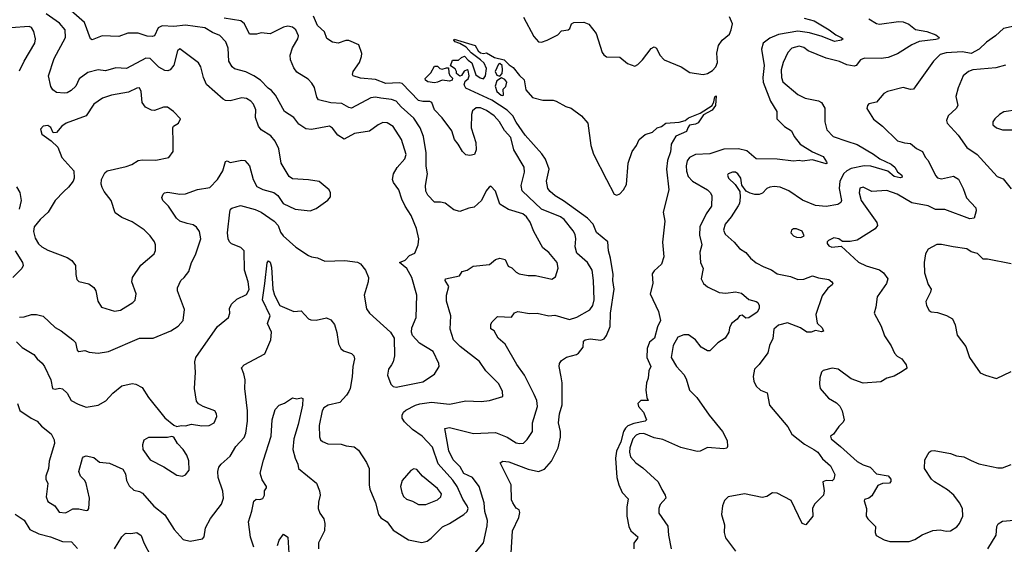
# Model space of a CAD drawing. Extents: x 2133489 to 2292442, y 756223 to 916462.
# Tile 301 of 463: x 2195136 to 2201778, y 888414 to 891954. Entities that reach past the tile are written whole.
import ezdxf

# ---------------------------------------------------------------- set-up
doc = ezdxf.new("R2010")
doc.units = 0

msp = doc.modelspace()

# ---------------------------------------------------------------- linework, layer by layer
at = {"layer": '0CON20XD'}
for points in [[(2196265, 890578.9), (2196215, 890594.4), (2196192.5, 890615), (2196139.2, 890695), (2196101.2, 890735), (2196093.8, 890755), (2196102.7, 890777.3), (2196113.1, 890786.9), (2196135, 890790), (2196215, 890777.8), (2196255, 890778.1), (2196335, 890807.3), (2196419.1, 890820.9), (2196469.4, 890875), (2196505.7, 890935), (2196525, 890997.5), (2196535, 891002.5), (2196555, 890990), (2196635, 891006), (2196655, 891003.8), (2196685, 890968.8), (2196709.7, 890875), (2196735, 890829.1), (2196775, 890808.8), (2196849, 890789), (2196876.9, 890766.9), (2196913.1, 890715), (2196995, 890676.6), (2197095.5, 890664.5), (2197135, 890680.8), (2197214, 890736), (2197231.7, 890758.3), (2197232.5, 890785), (2197223.3, 890805), (2197155, 890861.2), (2197085, 890874), (2196975, 890880), (2196954.2, 890895), (2196900, 890985), (2196883.6, 891083.6), (2196860, 891135), (2196830.2, 891170.2), (2196765, 891211.4), (2196746.7, 891235), (2196727.1, 891295), (2196729.1, 891345), (2196712.9, 891385), (2196695.2, 891405.2), (2196665, 891422.1), (2196635, 891426.2), (2196555, 891406.9), (2196525, 891409.6), (2196508.7, 891418.7), (2196396.1, 891516.1), (2196375, 891563.3), (2196358, 891635), (2196342.4, 891662.4), (2196215, 891756.7), (2196200, 891745), (2196175, 891646.2), (2196151.2, 891615), (2196135, 891608.6), (2196115, 891611.9), (2196075, 891634.5), (2196015, 891691.8), (2195986.2, 891693.8), (2195856.1, 891623.9), (2195785, 891630), (2195715, 891610), (2195665, 891616.7), (2195595, 891596.7), (2195536.5, 891555), (2195514.2, 891505), (2195483.6, 891476.4), (2195455, 891461.4), (2195435, 891458.6), (2195385, 891462.5), (2195360.3, 891480.3), (2195345, 891503.3), (2195330, 891575), (2195367.2, 891692.8), (2195445, 891834), (2195441.5, 891885), (2195405, 891931.5), (2195315, 891992.7)], [(2196552.9, 890655), (2196558, 890675), (2196566.8, 890683.2), (2196625, 890699.5), (2196725, 890673.8), (2196765, 890655.7), (2196851.8, 890595), (2196879.5, 890565), (2196895, 890520), (2196913.1, 890495), (2196998.3, 890418.3), (2197085, 890363.3), (2197105, 890353.3), (2197145, 890346.2), (2197195, 890323.8), (2197328.3, 890328.3), (2197415, 890317.5), (2197435, 890306.2), (2197469.2, 890265), (2197488.1, 890215), (2197485.6, 890185), (2197458.6, 890095), (2197475, 890003.3), (2197495, 889974), (2197638, 889845), (2197662, 889805), (2197664.4, 889685), (2197656.1, 889646.1), (2197642.9, 889625), (2197624.3, 889595), (2197617.8, 889555), (2197639.2, 889495), (2197655, 889480), (2197675, 889475.6), (2197855, 889510), (2197935, 889562.9), (2197965.8, 889615), (2197962.5, 889635), (2197924.4, 889715), (2197832.6, 889772.6), (2197785, 889823.8), (2197778.6, 889845), (2197780.8, 889875), (2197811.4, 889945), (2197815.5, 890095), (2197781.9, 890215), (2197747.7, 890275), (2197697.5, 890315), (2197735, 890332.1), (2197765, 890362.5), (2197800.9, 890379.1), (2197822.9, 890435), (2197827.5, 890475), (2197813.1, 890545), (2197777.5, 890632.5), (2197737.1, 890695), (2197713.4, 890743.4), (2197693.3, 890805), (2197657.1, 890855), (2197650, 890875), (2197656.9, 890915), (2197683, 890957), (2197734.4, 891015), (2197743.3, 891045), (2197710.9, 891145), (2197655, 891234.4), (2197615, 891257.3), (2197585, 891260), (2197555, 891245.6), (2197495, 891200.8), (2197395, 891186.9), (2197325, 891148.8), (2197282, 891175), (2197245, 891221.2), (2197225, 891236), (2197105, 891212.9), (2197065, 891218.6), (2197019.4, 891249.4), (2196984.8, 891294.8), (2196922.5, 891335), (2196861.9, 891445), (2196835.3, 891475.3), (2196811.6, 891491.6), (2196760, 891545), (2196716, 891576), (2196662.1, 891602.1), (2196585, 891622.2), (2196568.6, 891635), (2196546.4, 891675), (2196541.3, 891761.3), (2196525.3, 891805.3), (2196485, 891847.9), (2196436.7, 891866.8), (2196385, 891898.4), (2196255, 891917.2), (2196175, 891907.4), (2196096.5, 891913.5), (2196070, 891900), (2196045, 891846), (2196029.1, 891840.9), (2195995, 891841.8), (2195935, 891863.9), (2195865, 891863.6), (2195805, 891841.5), (2195692.5, 891845), (2195625, 891819.2), (2195614.4, 891825), (2195572.2, 891935), (2195482.9, 892012.9)], [(2198172.5, 888315), (2198264.4, 888425), (2198289.8, 888540.2), (2198292.1, 888575), (2198274.1, 888635), (2198270, 888695), (2198235.3, 888805.3), (2198189.4, 888865), (2198132.6, 888892.6), (2198106.5, 888936.5), (2198059.3, 888985), (2198030.8, 889045), (2198004.2, 889195), (2198035, 889201.6), (2198197.4, 889162.6), (2198345, 889167.9), (2198425, 889137.7), (2198485, 889099.1), (2198506.4, 889093.6), (2198535, 889097.1), (2198559.1, 889120.9), (2198595.6, 889175), (2198595.4, 889235), (2198627.9, 889345), (2198623.8, 889385), (2198606.2, 889425), (2198541.9, 889555), (2198488.3, 889628.3), (2198411.5, 889765), (2198363.8, 889805), (2198336.7, 889855), (2198315, 889867.5), (2198315, 889900), (2198322.5, 889915), (2198359.3, 889950.7), (2198452.3, 889947.7), (2198472.9, 889977.1), (2198495, 889984.2), (2198575, 889970.9), (2198625.9, 889974.1), (2198705, 889956.9), (2198745, 889961.2), (2198845, 889931.1), (2198893, 889947), (2198982.8, 889997.2), (2199001.1, 890025), (2199010.4, 890065), (2199006.2, 890195), (2198996.8, 890265), (2198965.8, 890315.8), (2198895, 890378.1), (2198882, 890422), (2198886.6, 890475), (2198882.2, 890505), (2198869.5, 890529.5), (2198809.4, 890605), (2198785, 890623.5), (2198655, 890675.5), (2198525, 890799.4), (2198517.7, 890835), (2198541.5, 890925), (2198538.3, 890958.3), (2198468.5, 891075), (2198449, 891159), (2198405.3, 891205.3), (2198372.9, 891265), (2198335.4, 891305), (2198285, 891340.9), (2198245, 891359.2), (2198215, 891359.3), (2198191, 891339), (2198183.6, 891315), (2198181.2, 891225), (2198212.7, 891125), (2198215.5, 891075), (2198204.6, 891045.4), (2198172.4, 891037.6), (2198145, 891042.9), (2198121.9, 891065), (2198094.3, 891115), (2198069.4, 891145), (2198050, 891205), (2197985, 891291.5), (2197934.8, 891344.8), (2197915, 891395.6), (2197902.2, 891402.2), (2197855, 891401.4), (2197825, 891409.7), (2197715, 891523.3), (2197695, 891527.6), (2197605, 891524.2), (2197535, 891551.1), (2197435, 891559.4), (2197384.4, 891574.4), (2197380, 891585), (2197384.4, 891605), (2197428.8, 891665), (2197442.3, 891705), (2197443.8, 891725), (2197423.8, 891783.8), (2197355, 891813.5), (2197335, 891813.5), (2197285, 891795.6), (2197245, 891802), (2197208, 891828), (2197192.5, 891872.5), (2197144.2, 891915), (2197117.4, 891977.4)], [(2198535, 891972), (2198605, 891840), (2198635, 891803.8), (2198655, 891802.5), (2198695, 891815.7), (2198765, 891851.2), (2198790.3, 891879.7), (2198835, 891886.2), (2198846.2, 891895), (2198858, 891925), (2198873.3, 891935), (2198942.3, 891937.7), (2198975, 891923.8), (2199025, 891861.2), (2199065, 891733.8), (2199076.4, 891716.4), (2199094.5, 891704.5), (2199185, 891700.8), (2199235, 891658.6), (2199285, 891641.4), (2199305, 891650.8), (2199336.4, 891683.6), (2199395, 891760), (2199415, 891771.4), (2199431.4, 891761.4), (2199453.5, 891715), (2199484.1, 891684.1), (2199598, 891635), (2199656.8, 891596.8), (2199745.4, 891584.6), (2199775, 891590), (2199809.5, 891610.5), (2199831.1, 891635), (2199842.7, 891665), (2199837.8, 891727.8), (2199849.3, 891780.7), (2199873.6, 891816.4), (2199923.1, 891856.9), (2199936.2, 891885), (2199944.6, 891925), (2199922.9, 891972.9)], [(2195135, 891608), (2195165.4, 891674.6), (2195237.5, 891795), (2195241.5, 891825), (2195230, 891875), (2195215, 891901.4), (2195198.9, 891908.9), (2195075, 891900)], [(2198578.8, 890588.8), (2198555, 890624.5), (2198530.8, 890645), (2198432.3, 890672.3), (2198375, 890710), (2198345, 890797.5), (2198315, 890830), (2198303.3, 890825), (2198281.7, 890798.3), (2198252, 890735), (2198201.2, 890688.8), (2198165, 890683.3), (2198105, 890660), (2198065, 890670.8), (2198005, 890716.5), (2197975, 890723.1), (2197935, 890722.5), (2197889.1, 890769.1), (2197875, 890797.5), (2197873.8, 890835), (2197886.2, 890915), (2197877.3, 890965), (2197878.5, 891055), (2197858.8, 891165), (2197838.2, 891225), (2197795, 891288.6), (2197708.5, 891365), (2197675, 891403.8), (2197645, 891414.7), (2197571.2, 891425), (2197535, 891431.6), (2197505, 891427.3), (2197375, 891357.1), (2197355, 891360.9), (2197308.8, 891388.8), (2197235, 891392.3), (2197152.4, 891412.4), (2197141.2, 891431.2), (2197125, 891496.2), (2197106.9, 891526.9), (2197082.6, 891552.6), (2197005, 891600.6), (2196985, 891630), (2196963.3, 891683.3), (2196960.5, 891715), (2196976.7, 891765), (2197011.5, 891825), (2197016.2, 891845), (2196997.8, 891885), (2196975, 891904.4), (2196945, 891909.5), (2196915.5, 891904.5), (2196825, 891858.6), (2196765, 891865.8), (2196733.1, 891856.9), (2196685.9, 891855.9), (2196651.8, 891925), (2196626.6, 891946.6), (2196515, 891963.5)], [(2200428.6, 891965), (2200495, 891946.2), (2200597.1, 891885), (2200641.4, 891851.4), (2200676.7, 891835), (2200690, 891825), (2200680, 891815), (2200633.3, 891806.7), (2200549.6, 891839.6), (2200464.3, 891864.3), (2200385, 891875.6), (2200255.2, 891854.8), (2200195, 891830.5), (2200151.8, 891795), (2200139.5, 891755), (2200157.5, 891645), (2200149.4, 891565), (2200152.1, 891532.1), (2200200, 891405), (2200242.5, 891335), (2200244.4, 891285), (2200295, 891234.4), (2200342.5, 891205), (2200360, 891165), (2200401.1, 891115), (2200485, 891063.1), (2200555, 891031.1), (2200579.4, 890995), (2200583.3, 890985), (2200575, 890981.4), (2200485, 891007.5), (2200415, 890998.8), (2200393.6, 891003.6), (2200355, 891000), (2200245, 891013.3), (2200105, 891015.7), (2200040, 891070), (2199985, 891083.3), (2199885, 891081.5), (2199790.8, 891049.2), (2199695, 891045.3), (2199654.8, 891025.2), (2199637.8, 891002.2), (2199630.9, 890969.1), (2199633, 890933), (2199645.9, 890895.9), (2199675.5, 890865.5), (2199775.5, 890805), (2199795.4, 890785), (2199803.8, 890765), (2199801.8, 890695), (2199765.5, 890645), (2199723.4, 890556.6), (2199720.8, 890500.8), (2199737.5, 890435), (2199724.4, 890385), (2199729.2, 890315), (2199745.6, 890275), (2199733.8, 890205), (2199747.5, 890175), (2199775, 890151.2), (2199855, 890113.6), (2199900.3, 890109.7), (2199965, 890118.9), (2200005, 890108.6), (2200055, 890065.8), (2200105, 890052.9), (2200114.5, 890045), (2200123.8, 890025), (2200123.8, 890005), (2200110.4, 889979.6), (2200055, 889942.9), (2200035, 889939.2), (2200010.2, 889960.2), (2199991.5, 889955), (2199976.2, 889933.8), (2199937.1, 889905), (2199924.2, 889875), (2199920, 889845), (2199894.2, 889805), (2199845, 889774.2), (2199790.5, 889719.5), (2199775, 889718.8), (2199733.6, 889743.6), (2199695, 889793.1), (2199647.3, 889827.3), (2199615, 889828.2), (2199575, 889811.9), (2199543.2, 889755), (2199530.8, 889675), (2199566.7, 889613.3), (2199615, 889559.2), (2199632, 889532), (2199654.7, 889455), (2199704.5, 889404.5), (2199786.9, 889285), (2199877.1, 889175), (2199907.5, 889115), (2199910.8, 889075), (2199905, 889064), (2199885, 889057.5), (2199775, 889067.3), (2199725, 889042.7), (2199705, 889039.5), (2199595, 889067.3), (2199475, 889121.8), (2199415, 889132.6), (2199345, 889161.9), (2199315, 889159.3), (2199295, 889150), (2199272.7, 889125), (2199251.1, 889065), (2199248.4, 889035), (2199256.9, 889005), (2199291.2, 888965), (2199340.2, 888930.2), (2199442, 888835), (2199466.4, 888783.6), (2199490, 888745), (2199494.2, 888725), (2199457, 888683), (2199448, 888655), (2199448, 888625), (2199507.4, 888537.4), (2199511.8, 888475), (2199530.6, 888385)], [(2200865, 891960), (2200915, 891927.5), (2200935, 891923.8), (2201065, 891941.5), (2201095, 891939.4), (2201133.7, 891923.7), (2201178.9, 891888.9), (2201255.3, 891875.3), (2201315, 891851.5), (2201337.5, 891835), (2201333.8, 891825), (2201315, 891819.3), (2201204.2, 891805.8), (2201154.2, 891785), (2201056.2, 891723.8), (2200995, 891698.8), (2200947.9, 891692.1), (2200835.4, 891694.6), (2200807.9, 891682.1), (2200777.5, 891645), (2200765, 891640), (2200715, 891649.6), (2200665, 891672.7), (2200575, 891694), (2200454.8, 891744.8), (2200425, 891765.6), (2200395, 891774.4), (2200345, 891762.2), (2200317.2, 891732.8), (2200286.5, 891665), (2200272.9, 891615), (2200273.9, 891565), (2200284.7, 891535), (2200385, 891449.6), (2200435, 891425.4), (2200525, 891406.8), (2200545.6, 891395), (2200566.4, 891356.4), (2200567.5, 891265), (2200580.3, 891210.3), (2200623.8, 891165), (2200715.8, 891134.2), (2200785, 891111.1), (2200895, 891046.9), (2200937.1, 891015), (2201015, 890978.9), (2201039.1, 890959.1), (2201057, 890927), (2201086.2, 890905), (2201088.1, 890891.9), (2201075, 890887.7), (2201035, 890897.1), (2200992.7, 890932.7), (2200876.7, 890966.7), (2200832.5, 890967.5), (2200745, 890950.4), (2200715, 890934.3), (2200695, 890915.3), (2200668.6, 890865), (2200664, 890815), (2200679.1, 890735), (2200675, 890720), (2200655, 890707.5), (2200575, 890694.1), (2200505, 890699.3), (2200415.9, 890735.9), (2200325, 890799.4), (2200265, 890823.1), (2200225, 890828.8), (2200195, 890824.6), (2200175, 890814.5), (2200146.3, 890783.7), (2200125, 890774.5), (2200095.5, 890775.5), (2200063.3, 890783.3), (2200037.5, 890797.5), (2200007.5, 890837.5), (2199999.4, 890885), (2199980.8, 890915), (2199965, 890924.2), (2199945, 890925.7), (2199915, 890913.3), (2199910, 890905), (2199916.2, 890885), (2199963, 890843), (2199993.8, 890795), (2199995.8, 890755.8), (2199990.9, 890715), (2199982.6, 890697.4), (2199935.3, 890624.7), (2199893.8, 890575), (2199884.6, 890535), (2199895, 890507.5), (2199955, 890452.9), (2199990.9, 890410.9), (2200035, 890384), (2200065, 890346), (2200104.3, 890314.3), (2200155, 890286), (2200206.4, 890266.4), (2200245, 890240), (2200335, 890220.8), (2200385, 890200.9), (2200425, 890203.5), (2200485, 890225.6), (2200525, 890211.4), (2200595, 890200.8), (2200615, 890186.2), (2200620, 890175), (2200616, 890165), (2200586.3, 890143.7), (2200549.8, 890090.2), (2200505.6, 889965), (2200516.1, 889906.1), (2200550, 889875), (2200558.3, 889851.7), (2200545, 889848.8), (2200505, 889856.7), (2200474.4, 889845.6), (2200445, 889845.6), (2200403.9, 889873.9), (2200315, 889908.9), (2200255, 889893.3), (2200222.7, 889865), (2200217.3, 889802.7), (2200194.2, 889755), (2200182.7, 889707.3), (2200125, 889626.7), (2200093.3, 889595), (2200082.7, 889547.3), (2200087.1, 889515), (2200105, 889481.2), (2200133.3, 889455), (2200177.1, 889437.1), (2200193.3, 889353.3), (2200317.6, 889207.6), (2200345, 889157.1), (2200430.2, 889090.2), (2200493.3, 889053.3), (2200520, 889035), (2200551.3, 888991.3), (2200604.5, 888945), (2200635.5, 888884.5), (2200627.5, 888855), (2200617, 888843), (2200575, 888844.4), (2200554.4, 888835), (2200562.3, 888775), (2200557.5, 888745), (2200497.5, 888685), (2200483.3, 888655), (2200485.9, 888604.1), (2200440, 888545), (2200413.3, 888555), (2200339.6, 888709.6), (2200245, 888758.8), (2200215, 888761.5), (2200175, 888738.1), (2200145, 888731.1), (2200025, 888755.4), (2199915, 888734.2), (2199890.3, 888709.7), (2199875.8, 888675), (2199870.8, 888615), (2199889.4, 888545), (2199887.5, 888495), (2199897.8, 888457.8), (2199965, 888368)], [(2201915.8, 891925), (2201772.9, 891895), (2201718.8, 891845), (2201656.9, 891803.1), (2201608.6, 891755), (2201555, 891726.2), (2201495, 891737.9), (2201385, 891729.7), (2201345, 891718.5), (2201299.4, 891675), (2201165, 891486), (2201145, 891482.9), (2201095, 891497.1), (2200989.5, 891470.5), (2200964.1, 891455.9), (2200915, 891396.7), (2200865, 891386), (2200854.1, 891375.9), (2200851.2, 891355), (2200895, 891282), (2200956.4, 891236.4), (2201057.8, 891137.8), (2201105, 891123.6), (2201145, 891117.8), (2201185, 891085.7), (2201226.7, 891065), (2201245, 891026.7), (2201264, 891005), (2201313, 890903), (2201327.4, 890887.4), (2201355, 890880), (2201435, 890898.9), (2201468, 890878), (2201500.6, 890815), (2201522.6, 890752.6), (2201585.7, 890685.7), (2201587, 890665), (2201574.6, 890615.4), (2201545, 890611.1), (2201376.6, 890673.4), (2201314.5, 890674.5), (2201265, 890697.8), (2201155, 890718.9), (2201055, 890776.9), (2200985, 890802.7), (2200885, 890795.8), (2200825, 890824.2), (2200802.8, 890817.2), (2200798.9, 890785), (2200813.3, 890735), (2200839.4, 890695), (2200918.6, 890585), (2200921.4, 890565), (2200906.3, 890543.7), (2200785, 890467.1), (2200737.7, 890457.7), (2200686.7, 890456.7), (2200662.5, 890475), (2200628.3, 890481.7), (2200592.5, 890465), (2200582.5, 890455), (2200582.5, 890445), (2200595, 890427.5), (2200615, 890418.8), (2200676.2, 890426.2), (2200795, 890318.6), (2200845, 890294.4), (2200936.4, 890266.4), (2200962, 890245), (2200992, 890205), (2200984.2, 890175), (2200919.4, 890085), (2200910.6, 890015), (2200899.2, 889975), (2200946.3, 889886.3), (2200970.7, 889820.7), (2201014.2, 889754.2), (2201036.2, 889705), (2201054.4, 889684.4), (2201086.2, 889665), (2201116.2, 889625), (2201120, 889605), (2201115, 889597.5), (2201077, 889573), (2201035, 889548), (2200985, 889536), (2200945, 889510), (2200825, 889501.9), (2200745, 889531.1), (2200656.2, 889595), (2200617, 889603), (2200555, 889586.7), (2200544.4, 889575.6), (2200533.4, 889536.6), (2200530, 889495), (2200536, 889465), (2200591.1, 889401.1), (2200645, 889368.8), (2200667.4, 889347.4), (2200684.2, 889315), (2200698, 889255), (2200691.7, 889238.3), (2200661.4, 889208.6), (2200625, 889158), (2200606.2, 889145), (2200609.4, 889125), (2200673.1, 889075), (2200785, 888972.5), (2200825, 888949.6), (2200873.9, 888933.9), (2200915, 888890), (2200995, 888876.2), (2201012.5, 888855), (2201011.7, 888838.3), (2201002.5, 888827.5), (2200955, 888825.6), (2200925, 888811.1), (2200885, 888742), (2200864.2, 888725.8), (2200835, 888716.7), (2200833, 888707), (2200847.1, 888655), (2200846.7, 888605), (2200856.8, 888586.8), (2200910, 888535), (2200906, 888495), (2200914.5, 888474.5), (2200967.5, 888445), (2201005, 888432.5), (2201135, 888433.5), (2201175, 888447.1), (2201222.6, 888477.4), (2201295, 888507.1), (2201345, 888512.5), (2201385, 888504), (2201415, 888506), (2201457.9, 888532.1), (2201476, 888555), (2201497.5, 888605), (2201496.9, 888655), (2201475.6, 888695), (2201436.9, 888745), (2201395, 888782.5), (2201308, 888835), (2201287.5, 888855), (2201239.2, 888925), (2201240.8, 888985), (2201271.2, 889035), (2201285, 889044.2), (2201305, 889046.9), (2201415, 889027.5), (2201455, 889011.5), (2201505, 889003.6), (2201555, 888979.1), (2201605, 888956.4), (2201735, 888930.6), (2201765, 888930.8), (2201825, 888952)], [(2198451.5, 888355), (2198459.2, 888505), (2198501.9, 888595), (2198509.4, 888629.4), (2198505, 888646.2), (2198485, 888658.8), (2198461.4, 888695), (2198454.3, 888715), (2198450.5, 888815), (2198376.2, 888965), (2198394.4, 888975.6), (2198435, 888971.1), (2198565, 888921.2), (2198635, 888906), (2198675, 888922.5), (2198722.2, 888975), (2198769.1, 889065), (2198785, 889137.5), (2198784.1, 889175), (2198770.4, 889235), (2198777.7, 889295), (2198795.7, 889355.7), (2198794.2, 889505), (2198788, 889545), (2198774, 889615), (2198776.7, 889635), (2198790, 889655), (2198823.4, 889676.6), (2198892.5, 889695), (2198905.9, 889704.1), (2198936.1, 889743.9), (2198940, 889785), (2198950, 889795), (2198985, 889800.8), (2199055, 889791.4), (2199078.6, 889801.4), (2199095, 889822.5), (2199118.2, 889885), (2199121.4, 889975), (2199146.1, 890136.1), (2199137.7, 890195), (2199138.9, 890235), (2199122.2, 890345), (2199108.1, 890395), (2199103.8, 890455), (2199027.9, 890517.9), (2199005.4, 890575), (2198965.2, 890615.2), (2198805, 890732.1), (2198748.1, 890765), (2198714.2, 890795), (2198699.2, 890815), (2198690, 890865), (2198707.1, 890945), (2198683, 891013), (2198659.1, 891049.1), (2198545, 891174.4), (2198485, 891262.2), (2198463.4, 891305), (2198425, 891343.1), (2198321.3, 891411.3), (2198145, 891491.2), (2198133.3, 891515), (2198141.2, 891538.8), (2198160, 891555), (2198166.7, 891575), (2198160.7, 891610.7), (2198155, 891616.7), (2198135, 891606.7), (2198115, 891577.5), (2198105, 891573.3), (2198081.7, 891591.7), (2198082.5, 891605), (2198073, 891623), (2198041.7, 891641.7), (2198055, 891680), (2198095, 891680), (2198115, 891700), (2198137, 891707), (2198160, 891680), (2198185, 891662.5), (2198212.9, 891582.9), (2198242.1, 891562.1), (2198265, 891556), (2198279.1, 891575), (2198284.7, 891625), (2198269.9, 891659.9), (2198243.3, 891683.3), (2198180.9, 891730.9), (2198147.9, 891767.9), (2198104.3, 891794.3), (2198072.5, 891805), (2198064.2, 891815), (2198067.5, 891822.5), (2198209.2, 891779.2), (2198229.1, 891745), (2198245, 891730.5), (2198265, 891725.6), (2198285, 891730), (2198337.9, 891697.9), (2198405, 891683.8), (2198438.6, 891648.6), (2198465, 891632), (2198506.8, 891576.8), (2198538.8, 891548.8), (2198549.7, 891479.7), (2198595, 891430), (2198665, 891411.4), (2198735, 891410), (2198754.4, 891404.4), (2198818.8, 891368.8), (2198855, 891357.5), (2198926, 891305), (2198968, 891255), (2198988.8, 891105), (2199006.9, 891046.9), (2199093.3, 890875), (2199145, 890775.8), (2199165, 890770), (2199185, 890780), (2199208.1, 890805), (2199228.9, 890841.1), (2199240.3, 890985), (2199266.5, 891065), (2199296.2, 891105), (2199315, 891146.7), (2199355, 891180), (2199405, 891196.2), (2199435, 891223.3), (2199465.9, 891234.1), (2199495, 891256.7), (2199585, 891262), (2199625, 891274.2), (2199647.6, 891292.4), (2199725.7, 891324.3), (2199806, 891374), (2199819.1, 891400.9), (2199825, 891433.3), (2199835, 891440), (2199828.8, 891375), (2199807.1, 891342.9), (2199748.1, 891311.9), (2199711.9, 891258.1), (2199695, 891249.2), (2199655, 891242), (2199642, 891225), (2199635, 891200), (2199562.4, 891167.6), (2199530.4, 891115), (2199528, 891082), (2199526.7, 891063.3), (2199505.5, 891005), (2199499.5, 890945), (2199514, 890805), (2199477.3, 890655), (2199486.8, 890595), (2199472.1, 890452.1), (2199480, 890355), (2199466, 890305), (2199415, 890260.6), (2199401.3, 890238.7), (2199406.5, 890175), (2199388.4, 890105), (2199444, 889985), (2199458, 889925), (2199438.5, 889881.5), (2199418.6, 889805), (2199385, 889778), (2199368.8, 889735), (2199366.2, 889675), (2199394.4, 889615), (2199380, 889585), (2199374.4, 889535.6), (2199363.8, 889505), (2199360, 889455), (2199365.5, 889405.5), (2199376, 889384), (2199325, 889383.8), (2199306.2, 889365), (2199311.2, 889345), (2199343.8, 889305), (2199363.8, 889255), (2199355, 889244.4), (2199279.4, 889230.6), (2199237.3, 889212.7), (2199221.3, 889198.6), (2199208.8, 889175), (2199191, 889105), (2199162.4, 889042.4), (2199154.7, 888994.7), (2199164.4, 888865), (2199176.9, 888815), (2199199.4, 888765), (2199240.9, 888720.9), (2199231.8, 888665), (2199230.5, 888605), (2199244.4, 888535), (2199259.2, 888505), (2199305.8, 888465), (2199304.2, 888455), (2199277.9, 888422.1), (2199278.1, 888385)], [(2197935, 891527.5), (2197890, 891535), (2197872.5, 891545), (2197871.7, 891558.3), (2197910, 891595), (2197935, 891640), (2197955, 891640), (2197970, 891625), (2197985, 891620), (2198015, 891630), (2198028.3, 891628.3), (2198030, 891595), (2198036.4, 891576.4), (2198055, 891560), (2198052.5, 891545), (2198035, 891540), (2197985, 891546.7), (2197955, 891532.5), (2197935, 891527.5)], [(2198375, 891572.5), (2198390, 891590), (2198393.8, 891615), (2198391.2, 891645), (2198375, 891658.8), (2198365, 891653.3), (2198343.1, 891605), (2198355, 891580), (2198375, 891572.5)], [(2201785, 891646.5), (2201720.2, 891629.8), (2201565, 891615.4), (2201535.6, 891604.4), (2201501.2, 891575), (2201467.5, 891495), (2201450, 891435), (2201464, 891375), (2201454, 891355), (2201400, 891305), (2201388.6, 891275), (2201391.9, 891255), (2201465.9, 891175.9), (2201525, 891092), (2201594.3, 891045), (2201730, 890895), (2201769.5, 890879.5), (2201823.1, 890813.1)], [(2198395, 891443.3), (2198400, 891445), (2198397.5, 891485), (2198415.9, 891504.1), (2198421.7, 891531.7), (2198409.5, 891549.5), (2198385, 891562.5), (2198355, 891540.8), (2198344.2, 891505), (2198355, 891470), (2198383.3, 891445), (2198395, 891443.3)], [(2195775, 889987.1), (2195815, 889994.3), (2195900, 890045), (2195915, 890062.5), (2195920.8, 890105), (2195892.5, 890185), (2195895.7, 890215), (2195952.6, 890297.4), (2196042.5, 890375), (2196052.9, 890397.1), (2196051.1, 890435), (2196044.3, 890455), (2196015.7, 890495), (2195975, 890535.8), (2195895, 890590), (2195825, 890619.2), (2195780.6, 890650.6), (2195752, 890735), (2195706.2, 890795), (2195692.7, 890822.7), (2195686, 890845), (2195686.7, 890875), (2195709.5, 890920.5), (2195725.8, 890934.2), (2195855, 890962.9), (2195892.9, 890977.1), (2195935, 891004), (2195965, 891009.2), (2196055, 891007.1), (2196142.5, 891025), (2196170, 891065), (2196172, 891125), (2196168.8, 891225), (2196174, 891236), (2196206.2, 891255), (2196220, 891285), (2196172.5, 891335), (2196133.8, 891363.8), (2196105, 891364), (2196045, 891342), (2196025, 891344), (2195985, 891363.8), (2195961.4, 891395), (2195955, 891470), (2195944, 891494), (2195925, 891492.5), (2195870, 891465), (2195755.6, 891444.4), (2195695, 891424.5), (2195635.6, 891385), (2195585, 891305.7), (2195448.8, 891255), (2195420, 891235), (2195385, 891193.3), (2195361.7, 891191.7), (2195345, 891226.7), (2195325, 891240), (2195295, 891236.2), (2195276.7, 891215), (2195285, 891182.5), (2195347.5, 891137.5), (2195394, 891095), (2195420, 891025), (2195500, 890935), (2195503.3, 890885), (2195496.7, 890865), (2195465.7, 890824.3), (2195433.3, 890795), (2195374, 890735), (2195326.9, 890655), (2195273.8, 890606.2), (2195233.9, 890556.1), (2195227.8, 890525), (2195240.4, 890480.4), (2195262.4, 890442.4), (2195285, 890420.8), (2195325, 890399.5), (2195455, 890350), (2195488.3, 890328.3), (2195511.2, 890295), (2195513.8, 890235), (2195521.7, 890201.7), (2195535, 890187.5), (2195601.7, 890171.7), (2195635, 890146.2), (2195649.2, 890125), (2195662.9, 890055), (2195688, 890015), (2195775, 889987.1)], [(2201866.6, 891346.6), (2201775, 891331.5), (2201745.7, 891315), (2201714.4, 891285), (2201700.6, 891265), (2201700.8, 891245), (2201725, 891224.4), (2201765, 891211.5), (2201975, 891212)], [(2195115, 890826.7), (2195137.5, 890787.5), (2195145.6, 890735), (2195132.7, 890675)], [(2195115, 889780), (2195152.8, 889742.8), (2195231.4, 889695), (2195252.9, 889665), (2195287.6, 889637.6), (2195303.1, 889615), (2195345.8, 889525), (2195357.5, 889465), (2195375, 889461.2), (2195405, 889468.8), (2195425, 889462.5), (2195456, 889435), (2195482, 889385), (2195529.2, 889359.2), (2195585, 889340), (2195665, 889352.9), (2195717.8, 889382.2), (2195765, 889434.2), (2195825, 889484), (2195895, 889499.2), (2195920, 889495), (2195962.1, 889472.1), (2196004, 889405), (2196115, 889266.7), (2196175, 889217.5), (2196195, 889210), (2196224, 889216), (2196255, 889214), (2196295.8, 889224.2), (2196365, 889212.9), (2196415, 889215.7), (2196448, 889235), (2196465.8, 889275.8), (2196464.2, 889295), (2196451.2, 889315), (2196372.5, 889345), (2196342.7, 889362.7), (2196329.5, 889379.5), (2196315.8, 889465), (2196320.8, 889575), (2196316.9, 889645), (2196324.5, 889675.5), (2196469.2, 889885), (2196544, 889945), (2196552.9, 889975), (2196550.8, 890005), (2196565.5, 890034.5), (2196601.3, 890068.7), (2196665, 890100), (2196682.8, 890132.8), (2196677.3, 890185), (2196653.3, 890265), (2196650.8, 890395), (2196627.3, 890417.3), (2196565, 890440.8), (2196550.8, 890455), (2196542.9, 890475), (2196538.6, 890515), (2196552.9, 890655)], [(2195121.9, 889365), (2195137, 889317), (2195212, 889265), (2195252.5, 889245), (2195282.6, 889212.6), (2195348.9, 889158.9), (2195368.3, 889118.3), (2195370.5, 889095), (2195334.3, 888975), (2195330, 888925), (2195311.5, 888875), (2195312.5, 888855), (2195325.4, 888825), (2195313.3, 888735), (2195325, 888704.2), (2195373.3, 888675), (2195401.2, 888631.2), (2195445, 888627.1), (2195463.8, 888635), (2195495, 888654.3), (2195535, 888654.4), (2195585, 888642), (2195595.8, 888644.2), (2195602, 888655), (2195605.6, 888725), (2195584.5, 888825), (2195575.3, 888845.3), (2195545.6, 888875), (2195535.5, 888905), (2195560, 888995), (2195566.7, 889005), (2195585, 889012.5), (2195635, 889000), (2195675, 888968.1), (2195741.2, 888961.2), (2195831.7, 888921.7), (2195850.6, 888890.6), (2195855.5, 888845), (2195875, 888808.6), (2195905, 888778.8), (2195945, 888770), (2195965, 888758.8), (2196040.9, 888670.9), (2196114.4, 888614.4), (2196177.5, 888515), (2196237.9, 888447.9), (2196285, 888436.2), (2196368.3, 888451.7), (2196380, 888465), (2196390, 888525), (2196422.2, 888587.8), (2196496.2, 888685), (2196510.8, 888725), (2196505, 888772.5), (2196474.6, 888864.6), (2196473.3, 888905), (2196480, 888935), (2196495, 888956), (2196555, 889008.8), (2196594.3, 889075), (2196648.9, 889135), (2196660.5, 889165), (2196671.5, 889245), (2196671.8, 889315), (2196654.6, 889464.6), (2196656.2, 889525), (2196648.5, 889565), (2196631.9, 889605), (2196650, 889625), (2196789.5, 889700.5), (2196829.4, 889795), (2196834.4, 889845), (2196808.5, 889905), (2196824.4, 889955), (2196773.5, 890065), (2196790, 890175), (2196805, 890313.8), (2196815, 890326.7), (2196825, 890318.9), (2196834.2, 890285), (2196842.9, 890135), (2196855.3, 890095), (2196891.4, 890025), (2196985, 889984.3), (2197035, 889990), (2197085, 889936.2), (2197098.8, 889928.8), (2197135, 889926.9), (2197205, 889942), (2197235, 889930), (2197258.3, 889898.3), (2197274.6, 889844.6), (2197287.4, 889767.4), (2197301.4, 889735), (2197319.3, 889719.3), (2197375, 889700.8), (2197390.8, 889685), (2197394.4, 889665), (2197382.5, 889615), (2197378.2, 889545), (2197364.6, 889465.4), (2197355.6, 889445), (2197340.2, 889419.8), (2197295, 889371.9), (2197216.2, 889353.8), (2197187.1, 889335), (2197175.4, 889314.6), (2197156.2, 889215), (2197158.5, 889138.5), (2197165, 889118.8), (2197177.4, 889107.4), (2197215, 889091.5), (2197305, 889089.5), (2197337.9, 889077.9), (2197391.2, 889071.2), (2197420.3, 889050.3), (2197475.5, 888965.5), (2197493.6, 888926.4), (2197492.5, 888815), (2197497.3, 888787.3), (2197536, 888695), (2197556.7, 888615), (2197572.3, 888592.3), (2197615, 888566), (2197655, 888510), (2197757.5, 888445), (2197847.7, 888427.7), (2197884.3, 888435.7), (2197912, 888455), (2197988.3, 888531.7), (2198036, 888554), (2198132, 888615), (2198154.5, 888635.5), (2198160, 888655), (2198154.5, 888675), (2198125, 888719.4), (2198086.2, 888805), (2198057.6, 888847.6), (2197958.3, 888958.3), (2197920, 889070), (2197851.1, 889145), (2197785, 889188.9), (2197731.2, 889241.2), (2197716.9, 889265), (2197715.5, 889285), (2197724.4, 889305), (2197740.6, 889319.4), (2197805, 889353.8), (2197835, 889362.5), (2197912.7, 889372.7), (2198035, 889359.4), (2198145, 889382.9), (2198247.7, 889377.7), (2198305, 889385.7), (2198395, 889412.5), (2198393.1, 889445), (2198367.7, 889497.7), (2198280.5, 889585), (2198238.1, 889648.1), (2198108, 889748), (2198061.5, 889795), (2198040, 889865), (2198044.4, 889955), (2198014.3, 890055.7), (2198015.7, 890095), (2198030, 890155), (2198005.7, 890195), (2198008, 890205), (2198103.3, 890225), (2198121.2, 890255), (2198155.4, 890264.6), (2198195, 890290.6), (2198305, 890301.9), (2198345, 890335.8), (2198375, 890345.8), (2198410, 890335), (2198430.3, 890290.3), (2198455, 890278.8), (2198485, 890250), (2198505, 890240), (2198565, 890227.5), (2198615, 890228.1), (2198725, 890204.3), (2198751.2, 890218.8), (2198767.1, 890277.1), (2198760.8, 890315), (2198704.4, 890384.4), (2198665.5, 890415.5), (2198605, 890525.7), (2198578.8, 890588.8)], [(2195135, 889946.2), (2195165, 889948.2), (2195215, 889964.5), (2195250, 889965), (2195295, 889954.2), (2195375, 889876.9), (2195415.3, 889855.3), (2195494.4, 889795), (2195511.9, 889775), (2195522.5, 889725), (2195535, 889716.2), (2195575, 889721.2), (2195605, 889710.8), (2195665, 889704.2), (2195735, 889715.6), (2195945, 889805.8), (2196035.9, 889805.9), (2196156.2, 889853.8), (2196205, 889885.7), (2196239.4, 889925), (2196248.3, 889998.3), (2196199.2, 890125), (2196200.8, 890145), (2196222, 890195), (2196245.8, 890215), (2196275.8, 890255), (2196294.5, 890315.5), (2196322.3, 890367.7), (2196357.5, 890475), (2196348, 890525), (2196328.8, 890555), (2196305, 890569.2), (2196265, 890578.9)], [(2200405, 890483.8), (2200427.5, 890495), (2200415, 890526.7), (2200375, 890543.3), (2200355, 890542.5), (2200342.5, 890535), (2200337.5, 890515), (2200355, 890496.7), (2200375, 890486.2), (2200405, 890483.8)], [(2195104.7, 890395), (2195153.6, 890315), (2195160, 890295), (2195150.5, 890275), (2195089.4, 890215)], [(2201825, 890306.2), (2201665, 890338), (2201635, 890338), (2201596.2, 890376.2), (2201555, 890388.6), (2201525, 890406.9), (2201431.7, 890421.7), (2201355, 890437.1), (2201322.1, 890437.9), (2201265, 890405.8), (2201246.9, 890375), (2201237.1, 890315), (2201239.4, 890245), (2201265, 890167.5), (2201283.8, 890135), (2201280, 890115), (2201248.3, 890051.7), (2201252, 890025), (2201270.9, 889990.9), (2201285, 889982), (2201327.9, 889977.9), (2201388.3, 889958.3), (2201428.8, 889935), (2201445.6, 889895.6), (2201460, 889825), (2201518.7, 889748.7), (2201544, 889675), (2201615, 889572.5), (2201650, 889555), (2201725, 889533.3), (2201825, 889581.2)], [(2196714.4, 888395), (2196693.6, 888463.6), (2196679.5, 888565), (2196702.6, 888637.4), (2196714.6, 888705.4), (2196730.3, 888719.7), (2196755, 888715.7), (2196775, 888722.9), (2196786.9, 888745), (2196786.7, 888775), (2196800, 888795), (2196800, 888805), (2196770.3, 888850.3), (2196757.7, 888895), (2196781.1, 888981.1), (2196832.5, 889145), (2196840, 889255), (2196858.6, 889325), (2196885, 889352.5), (2196922.7, 889367.3), (2196975, 889403.3), (2197005, 889396.7), (2197035, 889403.3), (2197045, 889397.5), (2197042.5, 889352.5), (2197015, 889223.3), (2196985.4, 889125), (2196978.9, 889055), (2196993.9, 888995), (2197012.5, 888955), (2197016, 888925), (2197137.2, 888827.2), (2197157.5, 888775), (2197163.5, 888745), (2197151.4, 888698.6), (2197149.4, 888655), (2197160.8, 888625), (2197186.3, 888586.3), (2197194.4, 888555), (2197190.8, 888505), (2197150.5, 888425), (2197151.5, 888385)], [(2196235, 888874.4), (2196255, 888882.9), (2196279.6, 888915), (2196276.7, 888976.7), (2196262.9, 889015), (2196238.5, 889055), (2196201.2, 889095), (2196175, 889137.5), (2196162.5, 889142.5), (2196133.9, 889136.1), (2196005, 889134.4), (2195974, 889116), (2195964.2, 889085), (2195966, 889055), (2196016, 888985), (2196108, 888938), (2196195, 888880), (2196235, 888874.4)], [(2197875, 888683.1), (2197955, 888714.2), (2197976.9, 888735), (2197980.6, 888755), (2197955, 888791.9), (2197853.5, 888873.5), (2197815, 888919.2), (2197795, 888922.9), (2197775, 888911.4), (2197716.2, 888845), (2197703.8, 888805), (2197712.5, 888765), (2197725, 888738.1), (2197745, 888720), (2197785, 888706.5), (2197825, 888683.1), (2197875, 888683.1)], [(2195105, 888617.8), (2195165, 888577.8), (2195204.8, 888514.8), (2195265, 888484.7), (2195343.8, 888463.8), (2195425, 888433.1), (2195485, 888431.9), (2195526.6, 888386.6)], [(2201666.4, 888385), (2201721.8, 888475), (2201726.9, 888535), (2201737, 888553), (2201765, 888569.5), (2201845, 888577.1)], [(2195775, 888383.1), (2195825, 888465.7), (2195845, 888484), (2195855, 888490), (2195885, 888486.7), (2195925, 888494.3), (2195955, 888473.8), (2195973.3, 888425), (2196020.8, 888335)], [(2196873.8, 888406.2), (2196885, 888443.3), (2196915, 888482.5), (2196945, 888463.3), (2196950.5, 888355)]]:
    msp.add_lwpolyline(points, dxfattribs=at)

doc.saveas('drawing.dxf')
